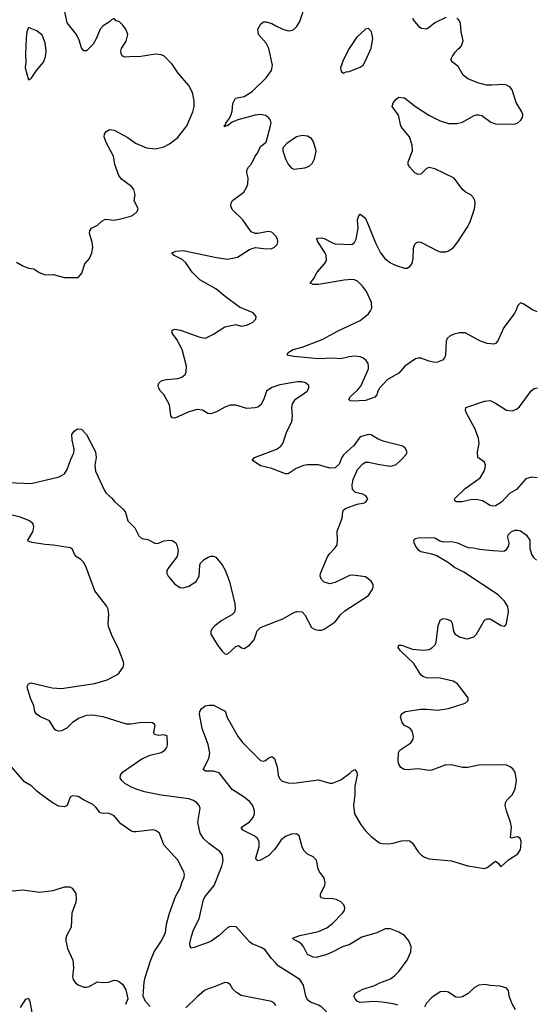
# Model space of a CAD drawing. Header units: inches. Extents: x 1682530 to 1839546, y 640742 to 791647.
# Tile 559 of 656: x 1818147 to 1821870, y 651030 to 658158. Entities that reach past the tile are written whole.
import ezdxf

# ---------------------------------------------------------------- set-up
doc = ezdxf.new("R2010")
doc.units = ezdxf.units.IN
doc.header["$MEASUREMENT"] = 0
doc.layers.add('B8615', color=7, linetype='Continuous')
doc.layers.add('B8625', color=7, linetype='Continuous')

msp = doc.modelspace()

# ---------------------------------------------------------------- linework, layer by layer
at = {"layer": 'B8615', "color": 5}
for points, elevation in [([(1818124, 656404), (1818170, 656377.3), (1818210, 656358.8), (1818250, 656354.8), (1818287.9, 656327.9), (1818330, 656310.8), (1818390, 656313.4), (1818470, 656290.8), (1818570, 656292), (1818597.2, 656322.8), (1818617.2, 656390), (1818651.4, 656428.6), (1818669.6, 656470.4), (1818675.6, 656510), (1818671.5, 656548.5), (1818652.8, 656610), (1818653.6, 656630), (1818666, 656650), (1818710, 656670.4), (1818740.7, 656699.3), (1818766.7, 656713.3), (1818830, 656707.2), (1818866.6, 656713.4), (1818950, 656737.1), (1818972.6, 656747.4), (1818996, 656770), (1819003.7, 656790), (1818976, 656850), (1818982.7, 656890), (1818972.3, 656930), (1818956, 656950), (1818883.8, 657003.8), (1818865.1, 657030), (1818835.6, 657110), (1818826.3, 657170), (1818772.3, 657270), (1818757, 657310), (1818759.3, 657330), (1818772.7, 657350), (1818797.2, 657362.8), (1818830, 657359.3), (1818930, 657304.4), (1818984.2, 657264.2), (1819064.7, 657230), (1819130, 657224.2), (1819190, 657238.7), (1819230, 657258.7), (1819290, 657305.3), (1819355.3, 657390), (1819399.2, 657490), (1819408.7, 657530), (1819409.8, 657570), (1819397.6, 657630), (1819370, 657682.4), (1819294.2, 657770), (1819250, 657837), (1819190, 657896), (1819170, 657903.7), (1819130, 657909.6), (1819010, 657889.6), (1818971.7, 657891.7), (1818910, 657886.6), (1818890, 657895.3), (1818881.2, 657910), (1818879.3, 657930), (1818883.7, 657950), (1818916.6, 658003.4), (1818929.4, 658050), (1818915.1, 658090), (1818890, 658122), (1818870, 658142), (1818846, 658150), (1818830, 658166), (1818810, 658158), (1818796.8, 658143.2), (1818750, 658112.7), (1818730, 658089.3), (1818700.5, 658019.5), (1818678.2, 657981.8), (1818630, 657932.3), (1818610, 657932.7), (1818593.3, 657953.3), (1818577.2, 658010), (1818557.7, 658050), (1818490, 658135.1), (1818471.8, 658230)], 460), ([(1820000, 656590.8), (1819970, 656619.5), (1819944.1, 656624.1), (1819870, 656609.4), (1819850, 656609.4), (1819821.3, 656621.3), (1819760.5, 656710), (1819683.1, 656783.1), (1819675.1, 656810), (1819677, 656830), (1819686.6, 656850), (1819769.3, 656910), (1819791.3, 656948.7), (1819798.4, 656970), (1819800.9, 657010), (1819789.2, 657050), (1819789.3, 657070), (1819801.2, 657090), (1819824.8, 657115.2), (1819849.6, 657170), (1819868.3, 657191.7), (1819890, 657241), (1819930, 657272), (1819962.7, 657390), (1819965.2, 657410), (1819961.2, 657430), (1819946, 657450), (1819924.7, 657464.7), (1819890, 657471), (1819850, 657467.4), (1819725.8, 657434.2), (1819684.7, 657415.3), (1819650, 657389.6), (1819633.4, 657386.6), (1819630, 657382), (1819624, 657390), (1819637.2, 657402.8), (1819637.2, 657410), (1819661.2, 657438.8), (1819675.3, 657464.7), (1819684.2, 657495.8), (1819690, 657552), (1819709.2, 657590), (1819770, 657602), (1819830, 657639.3), (1819930, 657737.6), (1819969.8, 657790.2), (1819976.4, 657830), (1819949.8, 657949.8), (1819929.1, 657989.1), (1819873.6, 658050), (1819869.7, 658090.3), (1819892.1, 658127.9), (1819910, 658142.8), (1819930, 658143), (1819970, 658130.4), (1820000, 658114.7)], 440), ([(1820000, 655505.3), (1819970, 655494.7), (1819931.7, 655468.3), (1819914, 655410), (1819892.2, 655370), (1819870, 655354.3), (1819851.3, 655348.7), (1819790, 655343), (1819710, 655368.2), (1819670, 655367.1), (1819630, 655354), (1819570, 655318.3), (1819530, 655304), (1819507.4, 655307.4), (1819470, 655331.3), (1819430, 655337.4), (1819370, 655320.4), (1819270, 655274.5), (1819250, 655277.2), (1819239.3, 655290), (1819229.6, 655370), (1819190, 655445.2), (1819165.2, 655470), (1819152.7, 655490), (1819149.2, 655510), (1819152.7, 655527.3), (1819174.2, 655545.8), (1819206.9, 655553.1), (1819290, 655561.1), (1819319, 655570), (1819344.5, 655590), (1819351.6, 655610), (1819352.8, 655650), (1819322, 655770), (1819283.3, 655843.3), (1819250, 655889.2), (1819250, 655910.8), (1819270, 655918), (1819309.6, 655910.4), (1819450, 655860.4), (1819490, 655853), (1819550, 655881.6), (1819630, 655934.9), (1819710, 655950.8), (1819750, 655940.7), (1819790, 655946.8), (1819832.5, 655967.5), (1819855.3, 655990), (1819859, 656010), (1819835.5, 656035.5), (1819738.3, 656078.3), (1819633.2, 656153.2), (1819565.7, 656210), (1819450, 656274.5), (1819394, 656330), (1819350, 656397.6), (1819321.7, 656421.7), (1819265.2, 656450), (1819248, 656470), (1819277.5, 656482.5), (1819330, 656488), (1819570, 656435.6), (1819650, 656425.3), (1819722, 656438), (1819810, 656493.4), (1819835.3, 656504.7), (1819851.8, 656508.2), (1819930, 656500.4), (1819970, 656503), (1819990, 656510.7), (1820000, 656520.7)], 440), ([(1818068.3, 654808.3), (1818230, 654801.3), (1818432.1, 654847.9), (1818470, 654871), (1818490, 654901), (1818513.3, 654970), (1818537.5, 655022.5), (1818540.5, 655050), (1818526.8, 655113.2), (1818524.5, 655155.5), (1818541.5, 655178.5), (1818564.7, 655195.3), (1818593.7, 655193.7), (1818630, 655156), (1818694.6, 655030), (1818700.3, 654990), (1818690.3, 654930), (1818694.9, 654890), (1818760.4, 654750), (1818773.4, 654730), (1818814, 654694), (1818832.4, 654670), (1818900.3, 654610), (1818911.8, 654590), (1818930.3, 654530.3), (1818979.9, 654479.9), (1819010, 654422.8), (1819030, 654403), (1819074.9, 654394.9), (1819130, 654366), (1819150, 654368.4), (1819190, 654384.4), (1819230, 654390.4), (1819250, 654388), (1819276.3, 654370), (1819286.6, 654346.6), (1819292.4, 654312.4), (1819287, 654273), (1819222.6, 654190), (1819211.8, 654170), (1819211.8, 654150), (1819220.3, 654130), (1819270, 654072.4), (1819307.1, 654047.1), (1819330, 654045.3), (1819370, 654056.4), (1819423.7, 654090), (1819446.3, 654130), (1819449.6, 654210), (1819456.1, 654223.9), (1819480.9, 654250), (1819510, 654266.4), (1819530, 654273.7), (1819550, 654274.4), (1819567.1, 654267.1), (1819611.3, 654211.3), (1819633.2, 654173.2), (1819664.6, 654090), (1819704.4, 653930), (1819706.4, 653890), (1819700.5, 653870), (1819682, 653850), (1819610, 653809.7), (1819559.3, 653770), (1819540.5, 653750), (1819530.5, 653730), (1819530.5, 653710), (1819576.1, 653636.1), (1819610.4, 653590.4), (1819630, 653566.8), (1819650, 653564.9), (1819710, 653620.5), (1819730, 653627.3), (1819750.6, 653610.6), (1819770, 653605.5), (1819810, 653630.4), (1819843, 653670), (1819865.4, 653734.6), (1819890, 653758), (1820000, 653801)], 440), ([(1820000, 654898.2), (1819970.3, 654909.7), (1819888.7, 654928.7), (1819829.2, 654970), (1819845.2, 654990), (1820000, 655047.9)], 440), ([(1820000, 651328.9), (1819965.6, 651365.6), (1819923.9, 651423.9), (1819899.2, 651439.2), (1819830, 651468.5), (1819810, 651483.5), (1819712.3, 651592.3), (1819670, 651594), (1819650, 651584.5), (1819590.3, 651529.7), (1819532.1, 651487.9), (1819510, 651477.2), (1819410, 651440.7), (1819390, 651437.2), (1819379.3, 651450), (1819376.9, 651470), (1819390, 651524), (1819405.3, 651570), (1819445.5, 651650), (1819477.8, 651790), (1819488.7, 651810), (1819552.7, 651890), (1819609.8, 652030), (1819618.2, 652070), (1819614.7, 652110), (1819595.7, 652135.7), (1819515.4, 652195.4), (1819477.8, 652230), (1819451.6, 652270), (1819436.5, 652350), (1819451.5, 652450), (1819444.2, 652470), (1819429.5, 652490), (1819404.9, 652504.9), (1819370, 652517.2), (1819170, 652543.7), (1819050, 652568.5), (1818990, 652587.6), (1818950, 652604.2), (1818907.6, 652630), (1818884.7, 652650), (1818872.8, 652670), (1818876.9, 652690), (1818891.8, 652710), (1819030, 652806.9), (1819090, 652833.8), (1819170, 652854), (1819198, 652870), (1819211.8, 652890), (1819216.9, 652910), (1819213.6, 652973.6), (1819190, 652982), (1819150, 652977.4), (1819123.3, 652983.3), (1819118, 652998), (1819127.3, 653050), (1819120.7, 653060.7), (1819108.1, 653068.1), (1819030, 653071.1), (1818950, 653057.4), (1818919.3, 653059.3), (1818750, 653112.7), (1818670, 653122.8), (1818630, 653121.7), (1818577.6, 653102.4), (1818529.1, 653070.9), (1818487.3, 653030), (1818450, 653011.3), (1818427.9, 653007.9), (1818410, 653011.8), (1818400.4, 653020.4), (1818361.7, 653081.7), (1818293.4, 653113.4), (1818269.4, 653130), (1818255.1, 653150), (1818249.4, 653190), (1818225.6, 653245.6), (1818205.6, 653310), (1818202, 653330), (1818210, 653351), (1818230, 653358), (1818382, 653322), (1818450, 653315.9), (1818690, 653353.2), (1818780.7, 653379.3), (1818850, 653416.5), (1818866, 653430), (1818895.1, 653470), (1818899.7, 653490), (1818898, 653510), (1818859.3, 653610), (1818816.4, 653696.4), (1818790, 653766.6), (1818785.8, 653790), (1818791.6, 653851.6), (1818786.6, 653890), (1818774.7, 653914.7), (1818690, 654023.6), (1818630, 654186.6), (1818609.8, 654229.8), (1818590, 654249.6), (1818558.4, 654270), (1818544.2, 654290), (1818530, 654322.7), (1818514.8, 654334.8), (1818390, 654354), (1818330, 654358), (1818234, 654374), (1818210, 654384), (1818206, 654390), (1818240.7, 654450), (1818247.3, 654470), (1818249.6, 654490), (1818240.9, 654510), (1818212.1, 654532.1), (1818150, 654556.9), (1818091.4, 654571.4)], 440), ([(1820000, 652164), (1819990.1, 652149.9), (1819950, 652107.4), (1819890, 652074), (1819869.6, 652069.6), (1819858, 652078), (1819855.1, 652090), (1819879.7, 652170), (1819878.7, 652210), (1819867.6, 652230), (1819848.7, 652248.7), (1819761.2, 652290), (1819749.2, 652310), (1819810, 652350.3), (1819836.9, 652383.1), (1819846.2, 652410), (1819846.6, 652430), (1819833.5, 652470), (1819810, 652498.4), (1819770.4, 652530.4), (1819684.4, 652584.4), (1819590, 652705.1), (1819550, 652719.1), (1819490, 652717), (1819475.1, 652730), (1819514.7, 652810), (1819523.5, 652850), (1819510.9, 652910.9), (1819466.5, 653026.5), (1819447.4, 653130), (1819450.9, 653150), (1819462.9, 653170), (1819489.7, 653190), (1819516.7, 653196.7), (1819550, 653195.5), (1819632.3, 653152.3), (1819647.3, 653107.3), (1819726.9, 652966.9), (1819762.5, 652922.5), (1819890, 652795.8), (1819910, 652790.4), (1819924.7, 652795.3), (1819950, 652815.5), (1819970, 652824), (1819990, 652810.8), (1820000, 652778.2)], 420), ([(1819090, 651013.6), (1819056.9, 651050), (1819041.1, 651090), (1819048.3, 651190), (1819055.8, 651224.2), (1819093.7, 651346.3), (1819119.7, 651410), (1819172.4, 651490), (1819202.4, 651550), (1819209.6, 651610), (1819229.6, 651690), (1819273.6, 651810), (1819308, 651870), (1819322.2, 651917.8), (1819337.6, 651950), (1819339.6, 651970), (1819335.6, 651990), (1819290, 652072.7), (1819190, 652185.2), (1819157.2, 652270), (1819130, 652289.2), (1819110, 652292.3), (1818990, 652278), (1818970, 652278.7), (1818950, 652285.6), (1818878, 652338), (1818830, 652395.1), (1818790, 652415.1), (1818750, 652411.6), (1818730, 652416.2), (1818698, 652458), (1818677.1, 652477.1), (1818609.5, 652509.5), (1818570, 652534), (1818530, 652539), (1818512, 652530), (1818491, 652470), (1818470, 652459), (1818430, 652466), (1818390, 652486), (1818330, 652526.6), (1818273.2, 652570), (1818234, 652610), (1818181.3, 652641.3), (1818070, 652769.4)], 460), ([(1818068.3, 651848.3), (1818170, 651858.4), (1818290, 651841.7), (1818390, 651853.8), (1818470, 651881.3), (1818510, 651880.7), (1818526, 651870), (1818552.4, 651832.4), (1818555.5, 651790), (1818552.7, 651770), (1818523.1, 651690), (1818518, 651590), (1818488.4, 651530), (1818481.3, 651510), (1818480.4, 651490), (1818493.8, 651433.8), (1818532.4, 651350), (1818535.1, 651295.1), (1818528.5, 651230), (1818533.4, 651210), (1818548.6, 651188.6), (1818570.4, 651170.4), (1818610, 651154.4), (1818630, 651153.4), (1818650, 651159.6), (1818710, 651192.2), (1818750, 651187.2), (1818790, 651191.6), (1818830, 651204.9), (1818850, 651202.4), (1818870, 651193), (1818890, 651176.3), (1818914.4, 651134.4), (1818930.4, 651070), (1818913, 651030)], 460), ([(1820000, 651022.8), (1819990, 651036.2), (1819969.7, 651049.7), (1819750, 651094), (1819714.7, 651114.7), (1819690, 651141.2), (1819670, 651172.7), (1819650, 651186), (1819630, 651189.4), (1819561.7, 651158.3), (1819510, 651143.6), (1819484.9, 651130), (1819430, 651085.1), (1819350, 651006)], 460), ([(1818152.9, 651007.1), (1818190, 651066.8), (1818210, 651074), (1818220.4, 651050), (1818233.8, 650970)], 440)]:
    msp.add_lwpolyline(points, dxfattribs=dict(at, elevation=elevation))
at = {"layer": 'B8615', "color": 5, "elevation": 480}
msp.add_lwpolyline([(1818210, 658102.7), (1818198, 658070), (1818193.3, 658026.7), (1818187.9, 657910), (1818191.5, 657850), (1818186.7, 657810), (1818210, 657722), (1818230, 657731.3), (1818267.3, 657790), (1818319.6, 657850), (1818333.3, 657890), (1818338.7, 657930), (1818331.5, 657990), (1818310, 658045.2), (1818270, 658077)], close=True, dxfattribs=at)
at = {"layer": 'B8625', "color": 5}
for points, elevation in [([(1820000, 658114.7), (1820050, 658088.5), (1820090, 658078.4), (1820110, 658079.3), (1820130, 658088.2), (1820150, 658105.5), (1820174.1, 658145.9), (1820194.3, 658210), (1820202.6, 658330), (1820200.5, 658370), (1820182.4, 658410), (1820164.5, 658430), (1820132.3, 658450), (1820070, 658472.1), (1820030, 658471.9), (1820000, 658463.6)], 440), ([(1821890, 656043.7), (1821858, 656058), (1821790, 656102), (1821770, 656108.7), (1821750, 656088), (1821737.3, 656050), (1821725.5, 656030), (1821650.2, 655929.8), (1821607.1, 655832.9), (1821590, 655813.6), (1821578, 655810), (1821530, 655814.3), (1821481.2, 655830), (1821370, 655891.1), (1821330, 655890.9), (1821290, 655882.2), (1821260.4, 655870), (1821240.3, 655850), (1821233.1, 655830), (1821226.7, 655730), (1821220.4, 655710), (1821205.4, 655694.6), (1821170, 655678.3), (1821150, 655676.9), (1821110, 655686), (1821050, 655708.3), (1821030, 655708.4), (1821010, 655702.2), (1820933.7, 655650), (1820890, 655600.5), (1820807.3, 655552.7), (1820751.4, 655490), (1820739.1, 655470), (1820730, 655442), (1820715.5, 655424.5), (1820650, 655401.4), (1820556, 655396), (1820538, 655398), (1820529.5, 655409.5), (1820540.9, 655430), (1820590, 655475.8), (1820614.3, 655505.7), (1820669.6, 655630), (1820671.6, 655650), (1820667.3, 655670), (1820654, 655690), (1820629.6, 655710), (1820610, 655717.7), (1820570, 655722), (1820530, 655718.3), (1820470, 655702.9), (1820410, 655707.1), (1820310, 655703.8), (1820130, 655720.5), (1820082, 655730), (1820089.2, 655750), (1820125.2, 655770), (1820190, 655786.4), (1820335.8, 655844.2), (1820450, 655904.9), (1820610, 655981.1), (1820669.6, 656030), (1820685.6, 656050), (1820694.3, 656070), (1820693, 656110), (1820656.9, 656190), (1820627.6, 656230), (1820590, 656264.2), (1820570, 656274.3), (1820550, 656277.7), (1820493.4, 656273.4), (1820310, 656241.5), (1820270, 656242), (1820248.7, 656250), (1820275.9, 656284.1), (1820299.6, 656330), (1820352, 656390), (1820366, 656414), (1820363.5, 656450), (1820353.7, 656473.7), (1820304.7, 656550), (1820296, 656570), (1820302.4, 656577.6), (1820330, 656579.5), (1820350, 656573.4), (1820410, 656542), (1820430, 656536.5), (1820550, 656530.4), (1820570, 656544.9), (1820580.5, 656570), (1820596, 656650), (1820592, 656710), (1820600.9, 656739.1), (1820610, 656750.8), (1820650, 656721), (1820721.8, 656541.8), (1820758.5, 656470), (1820788.8, 656428.8), (1820830, 656397.3), (1820870, 656377.6), (1820930, 656358.9), (1820950, 656359.5), (1820970, 656370.5), (1820985.7, 656394.3), (1820992.6, 656430), (1820995.6, 656504.4), (1821006.8, 656533.2), (1821016, 656544), (1821030, 656550.7), (1821050, 656547.3), (1821170, 656484.2), (1821190, 656478.7), (1821230, 656478.7), (1821250, 656484.4), (1821285.1, 656510), (1821316.3, 656550), (1821385.2, 656654.8), (1821405.9, 656694.1), (1821436.9, 656790), (1821443, 656830), (1821440.5, 656850), (1821429.7, 656869.7), (1821410, 656889.5), (1821370, 656911.8), (1821350, 656929.5), (1821291.3, 657011.3), (1821150, 657078.4), (1821110.6, 657089.4), (1821090, 657080.9), (1821050, 657040.9), (1821030, 657038), (1821006, 657050), (1820969.5, 657090), (1820958.4, 657110), (1820957.6, 657130), (1820987.8, 657210), (1820986.6, 657250), (1820968, 657310), (1820916.3, 657370), (1820905.4, 657390), (1820887.4, 657467.4), (1820840.9, 657530), (1820850, 657556), (1820870, 657584), (1820890, 657598), (1820930, 657593), (1821010.2, 657530.2), (1821106.8, 657466.8), (1821190, 657426.3), (1821250, 657407.6), (1821310, 657407.2), (1821350, 657416), (1821430, 657462.3), (1821450, 657469), (1821470, 657470.3), (1821490, 657463.6), (1821556.3, 657416.3), (1821590, 657403.7), (1821730, 657403.1), (1821750, 657410.5), (1821771.8, 657430), (1821784.5, 657450), (1821787, 657470), (1821779.6, 657490), (1821738.2, 657558.2), (1821711.2, 657650), (1821692.5, 657672.5), (1821670, 657685.4), (1821650, 657689.7), (1821563.1, 657683.1), (1821524.9, 657684.9), (1821470, 657699.7), (1821390, 657729.7), (1821356.6, 657756.6), (1821318.6, 657818.6), (1821278, 657850), (1821267.3, 657870), (1821276.2, 657890), (1821296.6, 657923.4), (1821316, 657944), (1821330, 657951.3), (1821344, 657970), (1821355.5, 658004.5), (1821340.7, 658070), (1821335.8, 658130), (1821329.6, 658150), (1821312.3, 658170)], 420), ([(1821230, 658173.6), (1821150, 658135.8), (1821110, 658100.5), (1821089.6, 658089.6), (1821053.3, 658093.3), (1821041, 658101), (1820997.2, 658157.2), (1820993.6, 658170)], 420), ([(1820000, 656520.7), (1820009.3, 656530), (1820015.1, 656550), (1820012, 656570), (1820000.9, 656590), (1820000, 656590.8)], 440), ([(1820000, 655047.9), (1820008.8, 655051.2), (1820035.6, 655070), (1820051.6, 655090), (1820076.9, 655170), (1820116.9, 655250), (1820119.7, 655290), (1820114.7, 655350), (1820121.7, 655378.3), (1820142.7, 655410), (1820210, 655456.3), (1820226, 655470), (1820239.3, 655490), (1820239, 655510), (1820215.3, 655530), (1820190, 655537), (1820156.6, 655536.6), (1820030, 655515.8), (1820000, 655505.3)], 440), ([(1821890, 654842.4), (1821850, 654845.6), (1821810, 654834), (1821742, 654758), (1821691.8, 654728.2), (1821633.5, 654666.5), (1821590, 654639.5), (1821570, 654636.2), (1821550, 654640.7), (1821494.4, 654674.4), (1821450, 654684.2), (1821410, 654682.4), (1821347, 654667), (1821308, 654668), (1821294.6, 654674.6), (1821293.2, 654690), (1821370, 654763.7), (1821477.7, 654842.3), (1821508.4, 654890), (1821515.2, 654915.2), (1821516.2, 654936.2), (1821510, 654956), (1821462.7, 654990), (1821460.5, 655030), (1821472.2, 655090), (1821466.9, 655130), (1821439.6, 655199.6), (1821380.5, 655310), (1821373.6, 655330), (1821376, 655350), (1821510, 655397), (1821550, 655401.3), (1821590, 655383.1), (1821670, 655332), (1821710, 655326.3), (1821742, 655338), (1821764.4, 655355.6), (1821848.4, 655471.6), (1821870, 655487.7), (1821893.2, 655493.2)], 420), ([(1820000, 653801), (1820050, 653820.5), (1820130, 653867.3), (1820150, 653874), (1820190.5, 653870.5), (1820210.7, 653850.7), (1820258, 653758), (1820283.6, 653743.6), (1820310, 653738), (1820330, 653738), (1820350, 653746), (1820430, 653798.8), (1820467, 653850), (1820500.3, 653879.7), (1820669.6, 653990.4), (1820697.2, 654030), (1820705.2, 654050), (1820705.2, 654070), (1820690, 654094), (1820650, 654125.2), (1820556.6, 654136.6), (1820533.8, 654133.8), (1820430, 654082.9), (1820390, 654074.5), (1820350, 654086), (1820330, 654105.2), (1820320.7, 654130), (1820322.9, 654150), (1820373.3, 654270), (1820387.5, 654292.5), (1820430, 654335.5), (1820443.3, 654356.7), (1820447.1, 654390), (1820443.9, 654456.1), (1820480.9, 654550), (1820483.8, 654596.2), (1820489.6, 654610.4), (1820510, 654622.8), (1820589.6, 654650.4), (1820638.3, 654661.7), (1820653.2, 654670), (1820665.2, 654690), (1820651.7, 654711.7), (1820630, 654722.7), (1820576, 654736), (1820556, 654756), (1820552, 654790), (1820559.5, 654830), (1820590, 654901), (1820630, 654942.8), (1820650, 654954.8), (1820670, 654954.8), (1820750, 654938), (1820830, 654927.3), (1820850, 654930.8), (1820870, 654938.8), (1820910, 654974), (1820942.7, 655010), (1820949.2, 655030), (1820935.5, 655055.5), (1820918, 655070), (1820784.4, 655104.4), (1820741, 655121), (1820690, 655152), (1820670, 655154.5), (1820610, 655139.3), (1820563.7, 655076.3), (1820490, 655009.2), (1820478, 654990), (1820459.2, 654940.8), (1820430, 654914.5), (1820390, 654911.3), (1820310, 654936.9), (1820230, 654934.7), (1820201, 654930), (1820147.3, 654910), (1820090.2, 654869.8), (1820070, 654871.2), (1820000, 654898.2)], 440), ([(1820000, 652778.2), (1820008.7, 652750), (1820016.4, 652690), (1820026.1, 652666.1), (1820046.7, 652646.7), (1820090, 652634.6), (1820130, 652631.6), (1820310, 652655.3), (1820390, 652630.6), (1820410, 652630.6), (1820470, 652654.4), (1820536.6, 652703.4), (1820550, 652718), (1820571.3, 652730), (1820587.3, 652710), (1820588.4, 652688.4), (1820572.9, 652610), (1820571.6, 652550), (1820562.3, 652470), (1820570.2, 652410.2), (1820613.6, 652333.6), (1820650, 652286), (1820690, 652246), (1820750, 652200.5), (1820770, 652194.9), (1820812.8, 652192.8), (1820850, 652196.4), (1820910, 652214), (1820950, 652217.1), (1820970, 652212.7), (1820990, 652197.3), (1821030, 652134), (1821054, 652110), (1821076.2, 652096.2), (1821110, 652083.7), (1821270, 652068.2), (1821390, 652033.7), (1821510, 652012.7), (1821530, 652021.6), (1821590, 652066), (1821610, 652051.3), (1821624.7, 652030), (1821631.4, 652028.6), (1821684.8, 652075.2), (1821750, 652120.7), (1821769.4, 652150), (1821773.6, 652170), (1821774.3, 652210), (1821767, 652230), (1821750, 652242.4), (1821721.4, 652238.6), (1821710, 652232.7), (1821698, 652238), (1821706.5, 652313.5), (1821698.2, 652350), (1821668.3, 652431.7), (1821660.4, 652470), (1821662.6, 652490), (1821671, 652509), (1821712.3, 652550), (1821732.3, 652590), (1821740.9, 652650), (1821731.9, 652711.9), (1821714.8, 652734.8), (1821695.3, 652750), (1821670, 652760.9), (1821645.1, 652765.1), (1821470, 652761.5), (1821390, 652744.4), (1821350, 652745.4), (1821281.7, 652761.7), (1821230, 652762.9), (1821130, 652724.7), (1821110, 652723), (1821030, 652736), (1820946.8, 652726.8), (1820929.5, 652729.5), (1820905.6, 652745.6), (1820889.6, 652769.6), (1820884.5, 652790), (1820887, 652850), (1820898, 652870), (1820976.3, 652923.7), (1820993.3, 652950), (1820996.9, 652970), (1820987.3, 653010), (1820969.7, 653029.7), (1820930, 653049.6), (1820913.6, 653070), (1820902.9, 653110), (1820910, 653134), (1820938, 653150), (1821050, 653166.3), (1821092.2, 653167.8), (1821170, 653160.3), (1821248.4, 653171.6), (1821370, 653210.8), (1821392.7, 653230), (1821392.7, 653250), (1821314, 653350), (1821282.9, 653370), (1821190, 653392.2), (1821090, 653394.2), (1821063.2, 653403.2), (1821050, 653415.6), (1820998.5, 653498.5), (1820901.6, 653590), (1820886.3, 653613.7), (1820889, 653630), (1820910, 653630.3), (1820990, 653600.3), (1821070, 653594), (1821110, 653599.6), (1821129.8, 653610.2), (1821150.8, 653629.2), (1821160.4, 653650), (1821175.6, 653770), (1821183.5, 653796.5), (1821190, 653810.5), (1821210, 653822.4), (1821239.3, 653819.3), (1821265.8, 653805.8), (1821276.4, 653790), (1821285.7, 653730), (1821298, 653710), (1821330, 653690.4), (1821370, 653678.4), (1821390, 653676.4), (1821432.3, 653690), (1821450.9, 653709.1), (1821509.8, 653810.2), (1821530, 653821.6), (1821550, 653821.3), (1821630, 653772.7), (1821651.8, 653768.2), (1821663.7, 653776.3), (1821669.6, 653790.4), (1821682.6, 653870), (1821679.7, 653910), (1821654, 653950), (1821610, 653994), (1821359.8, 654159.8), (1821292.6, 654192.6), (1821250, 654227.2), (1821159.2, 654279.2), (1821130, 654289.7), (1821050, 654306), (1821034.9, 654314.9), (1821009.7, 654350), (1821000.5, 654370), (1820999.3, 654390), (1821010, 654402.8), (1821030, 654408), (1821130.3, 654410.3), (1821150, 654407.2), (1821186.4, 654386.4), (1821210, 654378.6), (1821270, 654379.6), (1821314.8, 654370), (1821390, 654336.9), (1821430, 654335.3), (1821474.2, 654325.8), (1821570, 654315.3), (1821649.6, 654310.4), (1821670, 654322), (1821685.1, 654350), (1821687.6, 654370), (1821678, 654410), (1821681.2, 654430), (1821704, 654450), (1821730, 654462), (1821750, 654464), (1821770, 654459.1), (1821810.8, 654430), (1821839.1, 654390), (1821838, 654330), (1821850.2, 654290.2), (1821865.4, 654265.4), (1821886, 654246)], 420), ([(1820883.9, 651023.9), (1820850, 651034.6), (1820770, 651047), (1820710, 651049.8), (1820610, 651044.4), (1820590, 651051.8), (1820573.6, 651070), (1820565.1, 651090), (1820576, 651110), (1820630, 651139.5), (1820710, 651163.7), (1820753.2, 651186.8), (1820830, 651214.9), (1820861.6, 651238.4), (1820890, 651268.4), (1820949.8, 651350.2), (1820976.3, 651410), (1820979.7, 651450), (1820963.5, 651490), (1820930, 651527.8), (1820890, 651552.4), (1820830, 651576), (1820790, 651576.4), (1820730, 651548.5), (1820622.4, 651517.6), (1820530, 651461.4), (1820488, 651450), (1820397.9, 651402.1), (1820354.3, 651385.7), (1820290, 651369), (1820270, 651370.9), (1820229.6, 651390), (1820199.7, 651450), (1820186.7, 651466.7), (1820170, 651480.5), (1820130, 651499), (1820121.2, 651510), (1820172.6, 651527.4), (1820310, 651556.5), (1820370, 651583.2), (1820410, 651614.3), (1820482.2, 651690), (1820496.4, 651710), (1820500.5, 651730), (1820491.5, 651750), (1820470, 651773), (1820437.2, 651790), (1820410, 651795), (1820350, 651796), (1820330, 651802.4), (1820322.4, 651810), (1820323.1, 651830), (1820353.8, 651890), (1820357.8, 651910), (1820350, 651946.6), (1820316, 651990), (1820306, 652010), (1820294.7, 652074.7), (1820270, 652097), (1820230, 652117), (1820203.5, 652143.5), (1820189.6, 652170), (1820170, 652249), (1820150, 652263.7), (1820110, 652261.6), (1820070, 652244.7), (1820039.5, 652220.5), (1820000, 652164)], 420), ([(1820000, 650477.4), (1820009.7, 650490.3), (1820050, 650501.1), (1820130, 650498.4), (1820170, 650506), (1820270, 650554), (1820326, 650590), (1820339.3, 650610), (1820346.6, 650650), (1820339.7, 650750), (1820343.1, 650790), (1820383.9, 650910), (1820375.4, 650955.4), (1820360.9, 650980.9), (1820332, 651010), (1820310, 651023.5), (1820250, 651045.4), (1820230, 651062.4), (1820216.8, 651090), (1820200.4, 651170), (1820172.8, 651210), (1820017.7, 651310), (1820000, 651328.9)], 440), ([(1821735.4, 650990), (1821710, 651034.5), (1821688.3, 651090), (1821682.9, 651130), (1821666, 651150), (1821621.8, 651161.8), (1821550, 651166.3), (1821514, 651174), (1821470, 651169.7), (1821434.9, 651150), (1821392.3, 651107.7), (1821350, 651085.1), (1821330, 651079.7), (1821302.7, 651082.7), (1821250, 651118.7), (1821230, 651124.2), (1821190, 651119.7), (1821130, 651078.7), (1821090, 651039.6), (1821076.5, 651010)], 420)]:
    msp.add_lwpolyline(points, dxfattribs=dict(at, elevation=elevation))
at = {"layer": 'B8625', "color": 5, "elevation": 440}
for points in [[(1820670, 658094), (1820650, 658089), (1820584.4, 658030), (1820530, 657949.4), (1820490.4, 657870), (1820468, 657810), (1820470.9, 657790.9), (1820478, 657778), (1820490, 657771.3), (1820510, 657781), (1820530, 657782.8), (1820610, 657814), (1820632, 657830), (1820650, 657861), (1820690, 657952), (1820702, 658022), (1820693.2, 658070)], [(1820190, 657319.3), (1820150, 657309.3), (1820078.5, 657261.5), (1820051, 657230), (1820050.8, 657210), (1820070.8, 657150), (1820090, 657112), (1820110, 657084.7), (1820130, 657076), (1820210, 657086), (1820242, 657098), (1820262, 657118), (1820279.3, 657150), (1820292, 657210), (1820273.8, 657273.8), (1820257.5, 657297.5), (1820230, 657314)]]:
    msp.add_lwpolyline(points, close=True, dxfattribs=at)

doc.saveas('drawing.dxf')
